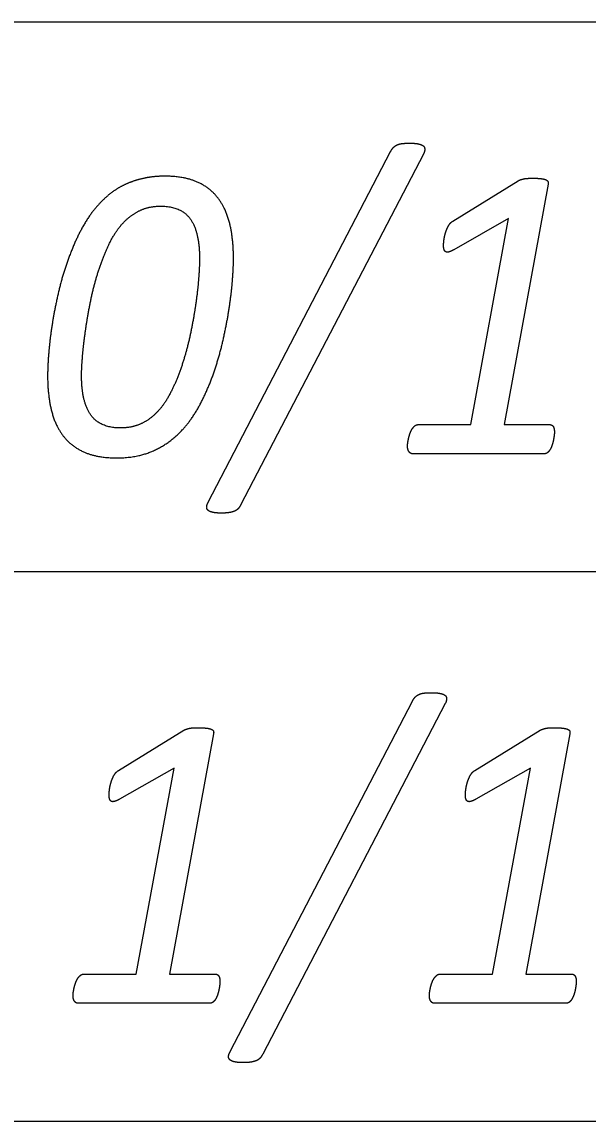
# Model space of a CAD drawing. Extents: x -14196 to 143, y -6096 to 28.
# Drawn here: x 84.423 to 84.68, y -5.329 to -4.829 of the extents above; entities that cross this region are included whole.
import ezdxf

# ---------------------------------------------------------------- set-up
doc = ezdxf.new("R2010")
doc.units = 0
doc.layers.add('RS_Raster1', color=7, linetype='Continuous')
doc.layers.add('SH_Text', color=7, linetype='Continuous')

msp = doc.modelspace()

# ---------------------------------------------------------------- linework, layer by layer
at = {"layer": 'RS_Raster1'}
for p, q in [((81.09453, -4.82886), (94.54453, -4.82886)), ((81.09453, -5.07886), (94.54453, -5.07886)), ((81.09453, -5.32886), (94.54453, -5.32886))]:
    msp.add_line(p, q, dxfattribs=at)
at = {"layer": 'SH_Text'}
for p, q in [((84.5075, -5.0473), (84.59043, -4.88783)), ((84.60534, -4.88898), (84.5223, -5.04845)), ((84.61875, -4.91942), (84.6485, -4.9011)), ((84.50351, -4.93654), (84.50351, -4.93654)), ((84.51895, -4.93635), (84.51895, -4.93635)), ((84.66494, -5.0155), (84.66494, -5.0155)), ((84.66034, -5.0253), (84.60047, -5.0253)), ((84.51744, -5.2973), (84.60037, -5.13783)), ((84.61527, -5.13898), (84.53223, -5.29845)), ((84.46661, -5.16942), (84.49635, -5.1511)), ((84.62869, -5.16942), (84.65843, -5.1511)), ((84.5128, -5.2655), (84.5128, -5.2655)), ((84.67488, -5.2655), (84.67488, -5.2655)), ((84.5082, -5.2753), (84.44833, -5.2753)), ((84.67028, -5.2753), (84.61041, -5.2753))]:
    msp.add_line(p, q, dxfattribs=at)
for points in [[(84.66204, -4.90264), (84.64205, -5.01204), (84.66273, -5.01204)], [(84.60296, -5.01204), (84.62684, -5.01204), (84.64408, -4.91826), (84.61925, -4.93246)], [(84.5099, -5.15264), (84.48991, -5.26204), (84.51059, -5.26204)], [(84.67198, -5.15264), (84.65199, -5.26204), (84.67267, -5.26204)], [(84.45082, -5.26204), (84.47469, -5.26204), (84.49193, -5.16826), (84.46711, -5.18246)], [(84.6129, -5.26204), (84.63677, -5.26204), (84.65401, -5.16826), (84.62919, -5.18246)]]:
    msp.add_lwpolyline(points, dxfattribs=at)
for points in [[(84.5918, -4.88586), (84.59255, -4.88514), (84.59357, -4.88471)], [(84.59357, -4.88471), (84.59459, -4.88427), (84.596, -4.88413)], [(84.596, -4.88413), (84.59741, -4.88399), (84.59927, -4.88399)], [(84.59927, -4.88399), (84.60159, -4.88399), (84.6031, -4.88432)], [(84.6031, -4.88432), (84.60462, -4.88466), (84.60529, -4.88524)], [(84.59043, -4.88783), (84.59105, -4.88658), (84.5918, -4.88586)], [(84.60529, -4.88524), (84.60596, -4.88581), (84.60596, -4.88677)], [(84.60596, -4.88677), (84.60596, -4.88774), (84.60534, -4.88898)], [(84.47874, -4.89988), (84.47449, -4.90074), (84.47073, -4.90233)], [(84.48777, -4.89901), (84.48299, -4.89901), (84.47874, -4.89988)], [(84.50208, -4.90151), (84.49616, -4.89901), (84.48777, -4.89901)], [(84.6509, -4.90024), (84.6517, -4.90004), (84.6528, -4.9)], [(84.6528, -4.9), (84.65391, -4.89995), (84.65542, -4.89995)], [(84.65542, -4.89995), (84.65763, -4.89995), (84.659, -4.90014)], [(84.47073, -4.90233), (84.46697, -4.90392), (84.46374, -4.90632)], [(84.51175, -4.90878), (84.508, -4.90401), (84.50208, -4.90151)], [(84.6485, -4.9011), (84.64894, -4.90081), (84.64952, -4.90062)], [(84.64952, -4.90062), (84.6501, -4.90043), (84.6509, -4.90024)], [(84.659, -4.90014), (84.66037, -4.90033), (84.66112, -4.90067)], [(84.66112, -4.90067), (84.66187, -4.90101), (84.662, -4.90154)], [(84.662, -4.90154), (84.66213, -4.90207), (84.66204, -4.90264)], [(84.46374, -4.90632), (84.46051, -4.90873), (84.45777, -4.91171)], [(84.51723, -4.92052), (84.51551, -4.91354), (84.51175, -4.90878)], [(84.45777, -4.91171), (84.45325, -4.91662), (84.4498, -4.92311)], [(84.46871, -4.92032), (84.47225, -4.91657), (84.47646, -4.9146)], [(84.47646, -4.9146), (84.48067, -4.91263), (84.4859, -4.91263)], [(84.4859, -4.91263), (84.4951, -4.91263), (84.49931, -4.91848)], [(84.49931, -4.91848), (84.50351, -4.92434), (84.50351, -4.93654)], [(84.61672, -4.92162), (84.61752, -4.92018), (84.61875, -4.91942)], [(84.4498, -4.92311), (84.44635, -4.92961), (84.44374, -4.93687)], [(84.46242, -4.92984), (84.46517, -4.92416), (84.46871, -4.92032)], [(84.51895, -4.93635), (84.51895, -4.92749), (84.51723, -4.92052)], [(84.61474, -4.92781), (84.61496, -4.92623), (84.61544, -4.92465)], [(84.61544, -4.92465), (84.61593, -4.92306), (84.61672, -4.92162)], [(84.45755, -4.9421), (84.45968, -4.93551), (84.46242, -4.92984)], [(84.61451, -4.93045), (84.61451, -4.92939), (84.61474, -4.92781)], [(84.61473, -4.93237), (84.61451, -4.9316), (84.61451, -4.93045)], [(84.61552, -4.93342), (84.61495, -4.93313), (84.61473, -4.93237)], [(84.61697, -4.93347), (84.61609, -4.93371), (84.61552, -4.93342)], [(84.61925, -4.93246), (84.61785, -4.93323), (84.61697, -4.93347)], [(84.44374, -4.93687), (84.44113, -4.94414), (84.43936, -4.95169)], [(84.50351, -4.93654), (84.50351, -4.9399), (84.50311, -4.94529)], [(84.51847, -4.94669), (84.51895, -4.94058), (84.51895, -4.93635)], [(84.45401, -4.95566), (84.45542, -4.94869), (84.45755, -4.9421)], [(84.50311, -4.94529), (84.50271, -4.95067), (84.50178, -4.95712)], [(84.51687, -4.95987), (84.51798, -4.9528), (84.51847, -4.94669)], [(84.43936, -4.95169), (84.43759, -4.95925), (84.43648, -4.96632)], [(84.45166, -4.96912), (84.45259, -4.96263), (84.45401, -4.95566)], [(84.50178, -4.95712), (84.50086, -4.96356), (84.4994, -4.97053)], [(84.514, -4.97455), (84.51577, -4.96694), (84.51687, -4.95987)], [(84.43648, -4.96632), (84.43538, -4.97339), (84.43489, -4.9795)], [(84.45029, -4.98095), (84.45073, -4.97561), (84.45166, -4.96912)], [(84.4994, -4.97053), (84.49794, -4.9775), (84.49581, -4.98409)], [(84.50967, -4.98936), (84.51223, -4.98215), (84.514, -4.97455)], [(84.43489, -4.9795), (84.4344, -4.98561), (84.4344, -4.98984)], [(84.44984, -4.98965), (84.44984, -4.98629), (84.45029, -4.98095)], [(84.49581, -4.98409), (84.49369, -4.99068), (84.4909, -4.9964)], [(84.4344, -4.98984), (84.4344, -4.99879), (84.43617, -5.00577)], [(84.4541, -5.00771), (84.44984, -5.00185), (84.44984, -4.98965)], [(84.50361, -5.00312), (84.5071, -4.99658), (84.50967, -4.98936)], [(84.4909, -4.9964), (84.48812, -5.00212), (84.48467, -5.00587)], [(84.49561, -5.01448), (84.50012, -5.00967), (84.50361, -5.00312)], [(84.43617, -5.00577), (84.43794, -5.01275), (84.44175, -5.01751)], [(84.4675, -5.01356), (84.45836, -5.01356), (84.4541, -5.00771)], [(84.48467, -5.00587), (84.48121, -5.00962), (84.47701, -5.01159)], [(84.47701, -5.01159), (84.47281, -5.01356), (84.4675, -5.01356)], [(84.48301, -5.02372), (84.49039, -5.02025), (84.49561, -5.01448)], [(84.59921, -5.01617), (84.5996, -5.01502), (84.60014, -5.01415)], [(84.60014, -5.01415), (84.60067, -5.01329), (84.60137, -5.01266)], [(84.60137, -5.01266), (84.60208, -5.01204), (84.60296, -5.01204)], [(84.66273, -5.01204), (84.66397, -5.01204), (84.66446, -5.01295)], [(84.66446, -5.01295), (84.66494, -5.01387), (84.66494, -5.0155)], [(84.44175, -5.01751), (84.44555, -5.02227), (84.45148, -5.02473)], [(84.59823, -5.02035), (84.59837, -5.01944), (84.59859, -5.01838)], [(84.59859, -5.01838), (84.59881, -5.01732), (84.59921, -5.01617)], [(84.66446, -5.0192), (84.66423, -5.0203), (84.66388, -5.02136)], [(84.66481, -5.01708), (84.66468, -5.01809), (84.66446, -5.0192)], [(84.66494, -5.0155), (84.66494, -5.01608), (84.66481, -5.01708)], [(84.45148, -5.02473), (84.45741, -5.02718), (84.46572, -5.02718)], [(84.46572, -5.02718), (84.47563, -5.02718), (84.48301, -5.02372)], [(84.5981, -5.02175), (84.5981, -5.02127), (84.59823, -5.02035)], [(84.59876, -5.02434), (84.5981, -5.02338), (84.5981, -5.02175)], [(84.60047, -5.0253), (84.59942, -5.0253), (84.59876, -5.02434)], [(84.6618, -5.02477), (84.66114, -5.0253), (84.66034, -5.0253)], [(84.663, -5.02333), (84.66246, -5.02425), (84.6618, -5.02477)], [(84.66388, -5.02136), (84.66353, -5.02242), (84.663, -5.02333)], [(84.50675, -5.04946), (84.5068, -5.04855), (84.5075, -5.0473)], [(84.50737, -5.051), (84.50671, -5.05037), (84.50675, -5.04946)], [(84.5223, -5.04845), (84.52168, -5.0497), (84.52093, -5.05042)], [(84.50955, -5.05196), (84.50804, -5.05162), (84.50737, -5.051)], [(84.51346, -5.0523), (84.51106, -5.0523), (84.50955, -5.05196)], [(84.51669, -5.0521), (84.51532, -5.0523), (84.51346, -5.0523)], [(84.51912, -5.05153), (84.51806, -5.05191), (84.51669, -5.0521)], [(84.52093, -5.05042), (84.52018, -5.05114), (84.51912, -5.05153)], [(84.60174, -5.13586), (84.60249, -5.13514), (84.6035, -5.13471)], [(84.6035, -5.13471), (84.60452, -5.13427), (84.60593, -5.13413)], [(84.60593, -5.13413), (84.60735, -5.13399), (84.6092, -5.13399)], [(84.6092, -5.13399), (84.61152, -5.13399), (84.61304, -5.13432)], [(84.61304, -5.13432), (84.61456, -5.13466), (84.61522, -5.13524)], [(84.60037, -5.13783), (84.60099, -5.13658), (84.60174, -5.13586)], [(84.61522, -5.13524), (84.61589, -5.13581), (84.61589, -5.13677)], [(84.61589, -5.13677), (84.61589, -5.13774), (84.61527, -5.13898)], [(84.49875, -5.15024), (84.49955, -5.15004), (84.50066, -5.15)], [(84.50066, -5.15), (84.50177, -5.14995), (84.50328, -5.14995)], [(84.50328, -5.14995), (84.50548, -5.14995), (84.50685, -5.15014)], [(84.66083, -5.15024), (84.66163, -5.15004), (84.66274, -5.15)], [(84.66274, -5.15), (84.66385, -5.14995), (84.66536, -5.14995)], [(84.66536, -5.14995), (84.66756, -5.14995), (84.66893, -5.15014)], [(84.49635, -5.1511), (84.4968, -5.15081), (84.49737, -5.15062)], [(84.49737, -5.15062), (84.49795, -5.15043), (84.49875, -5.15024)], [(84.50685, -5.15014), (84.50822, -5.15033), (84.50897, -5.15067)], [(84.50897, -5.15067), (84.50972, -5.15101), (84.50985, -5.15154)], [(84.50985, -5.15154), (84.50999, -5.15207), (84.5099, -5.15264)], [(84.65843, -5.1511), (84.65888, -5.15081), (84.65945, -5.15062)], [(84.65945, -5.15062), (84.66003, -5.15043), (84.66083, -5.15024)], [(84.66893, -5.15014), (84.6703, -5.15033), (84.67105, -5.15067)], [(84.67105, -5.15067), (84.6718, -5.15101), (84.67193, -5.15154)], [(84.67193, -5.15154), (84.67207, -5.15207), (84.67198, -5.15264)], [(84.46458, -5.17162), (84.46537, -5.17018), (84.46661, -5.16942)], [(84.62666, -5.17162), (84.62745, -5.17018), (84.62869, -5.16942)], [(84.46259, -5.17781), (84.46281, -5.17623), (84.4633, -5.17465)], [(84.4633, -5.17465), (84.46378, -5.17306), (84.46458, -5.17162)], [(84.62467, -5.17781), (84.62489, -5.17623), (84.62538, -5.17465)], [(84.62538, -5.17465), (84.62586, -5.17306), (84.62666, -5.17162)], [(84.46237, -5.18045), (84.46237, -5.17939), (84.46259, -5.17781)], [(84.62445, -5.18045), (84.62445, -5.17939), (84.62467, -5.17781)], [(84.46259, -5.18237), (84.46237, -5.1816), (84.46237, -5.18045)], [(84.46338, -5.18342), (84.46281, -5.18313), (84.46259, -5.18237)], [(84.46483, -5.18347), (84.46395, -5.18371), (84.46338, -5.18342)], [(84.46711, -5.18246), (84.4657, -5.18323), (84.46483, -5.18347)], [(84.62467, -5.18237), (84.62445, -5.1816), (84.62445, -5.18045)], [(84.62546, -5.18342), (84.62489, -5.18313), (84.62467, -5.18237)], [(84.62691, -5.18347), (84.62603, -5.18371), (84.62546, -5.18342)], [(84.62919, -5.18246), (84.62778, -5.18323), (84.62691, -5.18347)], [(84.44706, -5.26617), (84.44746, -5.26502), (84.44799, -5.26415)], [(84.44799, -5.26415), (84.44852, -5.26329), (84.44923, -5.26266)], [(84.44923, -5.26266), (84.44993, -5.26204), (84.45082, -5.26204)], [(84.51059, -5.26204), (84.51182, -5.26204), (84.51231, -5.26295)], [(84.51231, -5.26295), (84.5128, -5.26387), (84.5128, -5.2655)], [(84.60914, -5.26617), (84.60954, -5.26502), (84.61007, -5.26415)], [(84.61007, -5.26415), (84.6106, -5.26329), (84.61131, -5.26266)], [(84.61131, -5.26266), (84.61201, -5.26204), (84.6129, -5.26204)], [(84.67267, -5.26204), (84.6739, -5.26204), (84.67439, -5.26295)], [(84.67439, -5.26295), (84.67488, -5.26387), (84.67488, -5.2655)], [(84.44609, -5.27035), (84.44622, -5.26944), (84.44644, -5.26838)], [(84.44644, -5.26838), (84.44666, -5.26732), (84.44706, -5.26617)], [(84.51231, -5.2692), (84.51209, -5.2703), (84.51173, -5.27136)], [(84.51266, -5.26708), (84.51253, -5.26809), (84.51231, -5.2692)], [(84.5128, -5.2655), (84.5128, -5.26608), (84.51266, -5.26708)], [(84.60817, -5.27035), (84.6083, -5.26944), (84.60852, -5.26838)], [(84.60852, -5.26838), (84.60874, -5.26732), (84.60914, -5.26617)], [(84.67439, -5.2692), (84.67417, -5.2703), (84.67381, -5.27136)], [(84.67474, -5.26708), (84.67461, -5.26809), (84.67439, -5.2692)], [(84.67488, -5.2655), (84.67488, -5.26608), (84.67474, -5.26708)], [(84.44596, -5.27175), (84.44596, -5.27127), (84.44609, -5.27035)], [(84.44661, -5.27434), (84.44596, -5.27338), (84.44596, -5.27175)], [(84.44833, -5.2753), (84.44727, -5.2753), (84.44661, -5.27434)], [(84.50966, -5.27477), (84.50899, -5.2753), (84.5082, -5.2753)], [(84.51085, -5.27333), (84.51032, -5.27425), (84.50966, -5.27477)], [(84.51173, -5.27136), (84.51138, -5.27242), (84.51085, -5.27333)], [(84.60804, -5.27175), (84.60804, -5.27127), (84.60817, -5.27035)], [(84.60869, -5.27434), (84.60804, -5.27338), (84.60804, -5.27175)], [(84.61041, -5.2753), (84.60935, -5.2753), (84.60869, -5.27434)], [(84.67174, -5.27477), (84.67107, -5.2753), (84.67028, -5.2753)], [(84.67293, -5.27333), (84.6724, -5.27425), (84.67174, -5.27477)], [(84.67381, -5.27136), (84.67346, -5.27242), (84.67293, -5.27333)], [(84.51731, -5.301), (84.51664, -5.30037), (84.51669, -5.29946)], [(84.51669, -5.29946), (84.51673, -5.29855), (84.51744, -5.2973)], [(84.53223, -5.29845), (84.53161, -5.2997), (84.53086, -5.30042)], [(84.51948, -5.30196), (84.51797, -5.30162), (84.51731, -5.301)], [(84.5234, -5.3023), (84.52099, -5.3023), (84.51948, -5.30196)], [(84.52662, -5.3021), (84.52525, -5.3023), (84.5234, -5.3023)], [(84.52905, -5.30153), (84.52799, -5.30191), (84.52662, -5.3021)], [(84.53086, -5.30042), (84.53011, -5.30114), (84.52905, -5.30153)]]:
    msp.add_open_spline(points, degree=2, dxfattribs=at)

doc.saveas('drawing.dxf')
